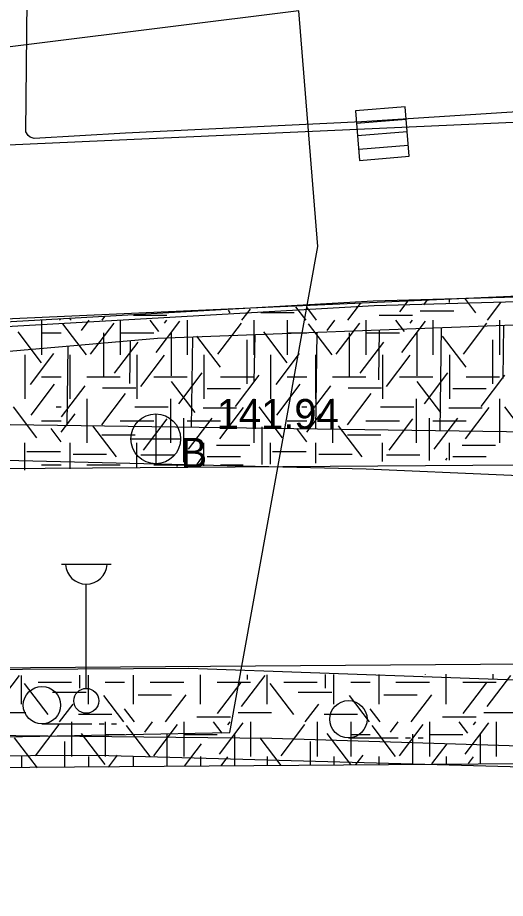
# Model space of a CAD drawing. Extents: x 419101 to 420177, y 4451541 to 4452254.
# Drawn here: x 419957.95 to 419977.57, y 4452075.24 to 4452110.65 of the extents above; entities that cross this region are included whole.
import ezdxf

# ---------------------------------------------------------------- set-up
doc = ezdxf.new("R2010")
doc.units = 0
for name, color, linetype in [('2_KADASTRO', 7, 'Continuous'), ('3_HALİHAZIR', 7, 'Continuous'), ('Level 41', 7, 'Continuous'), ('Level 62', 7, 'Continuous')]:
    doc.layers.add(name, color=color, linetype=linetype)

msp = doc.modelspace()

# ---------------------------------------------------------------- linework, layer by layer
at = {"layer": '2_KADASTRO'}
msp.add_lwpolyline([(419895.245, 4452064.6), (419899.647, 4452066.075), (419914.063, 4452071.373), (419937.295, 4452081.341), (419966.485, 4452081.915), (419970.023, 4452101.452), (419969.26, 4452110.932), (419905.492, 4452102.981), (419884.819, 4452098.899), (419887.067, 4452080.026)], close=True, dxfattribs=at)
at = {"layer": '3_HALİHAZIR'}
for p, q in [((419973.533, 4452107.072), (419971.539, 4452106.907)), ((419973.533, 4452107.072), (419971.539, 4452106.907)), ((419973.698, 4452105.079), (419973.533, 4452107.072)), ((419973.698, 4452105.079), (419973.533, 4452107.072)), ((419971.539, 4452106.907), (419971.705, 4452104.913)), ((419971.539, 4452106.907), (419971.705, 4452104.913)), ((419971.581, 4452106.404), (419973.574, 4452106.569)), ((419971.622, 4452105.91), (419973.615, 4452106.075)), ((419971.667, 4452105.364), (419973.66, 4452105.529)), ((419971.705, 4452104.913), (419973.698, 4452105.079)), ((419971.705, 4452104.913), (419973.698, 4452105.079)), ((419974.987, 4452098.191), (419974.929, 4452094.037)), ((419977.489, 4452098.283), (419977.459, 4452096.142)), ((419967.483, 4452097.915), (419967.456, 4452096.029)), ((419969.984, 4452098.007), (419969.929, 4452094.107)), ((419972.486, 4452098.099), (419972.457, 4452096.085)), ((419962.479, 4452097.674), (419962.454, 4452095.944)), ((419964.981, 4452097.823), (419964.93, 4452094.178)), ((419959.975, 4452097.454), (419959.93, 4452094.248)), ((419963.504, 4452094.716), (419963.504, 4452092.716)), ((419962.504, 4452093.716), (419964.504, 4452093.716)), ((419959.71, 4452088.683), (419961.71, 4452088.683)), ((419960.71, 4452083.683), (419960.71, 4452087.876)), ((419958.928, 4452082.259), (419960.928, 4452082.259)), ((419961.228, 4452082.259), (419961.428, 4452082.259)), ((419961.728, 4452082.259), (419961.928, 4452082.259)), ((419971.254, 4452081.693), (419973.254, 4452081.693)), ((419973.554, 4452081.693), (419973.754, 4452081.693)), ((419974.054, 4452081.693), (419974.254, 4452081.693))]:
    msp.add_line(p, q, dxfattribs=at)
for points in [[(419958.611, 4452105.787), (419958.449, 4452105.844), (419958.373, 4452105.908), (419958.285, 4452106.058), (419958.401, 4452117.99), (419958.138, 4452126.106), (419958.326, 4452137.283), (419958.444, 4452147.862), (419958.434, 4452156.966)], [(419988.49, 4452149.396), (419987.246, 4452142.911), (419985.654, 4452133.506), (419984.487, 4452127.837), (419983.894, 4452124.171), (419983.285, 4452120.396), (419982.216, 4452112.439), (419981.779, 4452110.763), (419981.001, 4452108.836), (419980.5, 4452108.069), (419979.862, 4452107.406), (419979.453, 4452107.122), (419979.084, 4452106.934), (419971.779, 4452106.465), (419962.289, 4452106.011), (419958.611, 4452105.787)], [(420074.562, 4452093.815), (420056.445, 4452095.651), (420041.154, 4452097.091), (420029.757, 4452098.034), (420014.6, 4452098.967), (419997.99, 4452099.54), (419988.081, 4452099.696), (419972.247, 4452099.258), (419956.029, 4452098.325)], [(419872.807, 4452088.615), (419884.787, 4452090.312), (419901.933, 4452092.492), (419920.003, 4452094.471), (419934.331, 4452096.004), (419945.199, 4452097.137), (419956.073, 4452098.149), (419972.291, 4452099.082), (419988.124, 4452099.52), (419998.034, 4452099.365), (420014.644, 4452098.792), (420029.801, 4452097.859), (420041.198, 4452096.916), (420056.489, 4452095.476), (420074.606, 4452093.64), (420093.088, 4452091.819), (420114.816, 4452089.516), (420134.895, 4452087.309), (420138.196, 4452086.996)], [(419876.583, 4452088.298), (419876.484, 4452089.01), (419898.195, 4452091.768), (419915.389, 4452093.343), (419938.462, 4452095.561), (419963.579, 4452097.771), (419977.902, 4452098.298), (419988.583, 4452098.629), (420002.852, 4452098.427), (420017.059, 4452097.968), (420032.6, 4452097.026), (420049.067, 4452095.362), (420068.803, 4452093.489), (420090.614, 4452091.194), (420111.027, 4452088.153), (420133.125, 4452083.94), (420141.392, 4452082.3)], [(420135.558, 4452071.647), (420107.421, 4452078.187), (420078.063, 4452083.68), (420048.348, 4452088.116), (420025.656, 4452090.959), (419994.642, 4452093.378), (419977.616, 4452093.999), (419955.737, 4452094.308), (419936.114, 4452093.681), (419909.921, 4452091.928), (419886.286, 4452089.425), (419876.583, 4452088.298)], [(419871.901, 4452087.295), (419899.944, 4452090.612), (419926.497, 4452092.357), (419954.629, 4452092.932), (419971.972, 4452092.507), (419994.113, 4452091.548), (420012.102, 4452090.301), (420038.431, 4452087.644), (420055.346, 4452085.5), (420080.464, 4452081.285), (420115.239, 4452073.432), (420134.059, 4452068.53)], [(419685.337, 4452041.692), (419721.116, 4452049.512), (419735.648, 4452052.343), (419765.479, 4452058.976), (419803.77, 4452068.263), (419832.047, 4452073.915), (419846.386, 4452076.213), (419872.445, 4452079.756), (419890.897, 4452081.604), (419918.22, 4452083.688), (419940.3, 4452084.348), (419964.834, 4452084.5), (419985.907, 4452083.744), (420007.786, 4452082.528), (420026.8, 4452080.84), (420043.753, 4452078.768), (420062.038, 4452076.118), (420071.621, 4452074.582), (420083.274, 4452072.498), (420096.362, 4452069.786), (420110.248, 4452066.758), (420131.153, 4452061.533)], [(419735.648, 4452051.626), (419753.553, 4452055.59), (419787.947, 4452062.745), (419808.073, 4452066.552), (419824.886, 4452070.062), (419854.612, 4452074.925), (419884.543, 4452078.525), (419901.898, 4452079.94), (419924.67, 4452081.354), (419942.421, 4452081.953), (419968.17, 4452081.676), (419988.581, 4452081.052), (420004.314, 4452080.488), (420031.297, 4452077.697), (420044.224, 4452076.353)], [(420130.319, 4452058.874), (420099.984, 4452065.656), (420072.202, 4452070.958), (420055.64, 4452073.507), (420025.092, 4452077.298), (420002.523, 4452079.399), (419980.202, 4452080.467), (419961.133, 4452080.98), (419937.08, 4452080.859), (419919.004, 4452080.188), (419891.691, 4452078.364), (419876.797, 4452076.948), (419851.634, 4452073.702), (419829.209, 4452070.106), (419805.618, 4452065.288), (419784.55, 4452060.931), (419759.717, 4452055.949), (419735.794, 4452051.092), (419717.945, 4452047.292), (419699.497, 4452043.236), (419686.012, 4452039.946)]]:
    msp.add_lwpolyline(points, dxfattribs=at)
for centre, radius in [((419963.504, 4452093.716), 1), ((419958.928, 4452083.009), 0.75), ((419960.71, 4452083.183), 0.5), ((419971.254, 4452082.443), 0.75)]:
    msp.add_circle(centre, radius, dxfattribs=at)
msp.add_arc((419960.71, 4452088.713), 0.837, 183.298, 356.9072, dxfattribs=at)
at = {"layer": 'Level 41'}
for p, q in [((419973.32, 4452098.82), (419973.655, 4452099.261)), ((419974.28, 4452099.099), (419974.433, 4452099.301)), ((419975.316, 4452099.196), (419975.316, 4452099.346)), ((419976.383, 4452098.785), (419975.932, 4452099.378)), ((419966.504, 4452098.785), (419966.425, 4452098.889)), ((419966.97, 4452098.487), (419967.311, 4452098.935)), ((419969.553, 4452098.487), (419969.141, 4452099.029)), ((419969.976, 4452098.487), (419969.582, 4452099.005)), ((419971.229, 4452098.487), (419971.742, 4452099.163)), ((419972.63, 4452099.196), (419972.63, 4452099.208)), ((419976.849, 4452098.487), (419977.386, 4452099.193)), ((419959.674, 4452098.487), (419959.634, 4452098.54)), ((419960.097, 4452098.487), (419960.041, 4452098.561)), ((419961.35, 4452098.487), (419961.462, 4452098.634)), ((419962.612, 4452098.693), (419963.955, 4452098.693)), ((419967.726, 4452098.799), (419969.069, 4452098.799)), ((419972.491, 4452098.693), (419973.834, 4452098.693)), ((419974.143, 4452098.868), (419975.486, 4452098.868)), ((419958.915, 4452098.487), (419958.915, 4452097.089)), ((419958.915, 4452098.487), (419958.915, 4452097.089)), ((419960.724, 4452097.089), (419959.775, 4452098.339)), ((419960.513, 4452098.07), (419960.83, 4452098.487)), ((419960.884, 4452097.124), (419961.833, 4452098.374)), ((419962.079, 4452098.487), (419962.079, 4452097.089)), ((419963.628, 4452098.035), (419963.284, 4452098.487)), ((419963.521, 4452097.193), (419964.471, 4452098.443)), ((419963.854, 4452098.367), (419963.945, 4452098.487)), ((419964.765, 4452098.487), (419964.765, 4452097.089)), ((419965.998, 4452097.124), (419966.947, 4452098.374)), ((419967.451, 4452098.487), (419967.451, 4452097.089)), ((419968.794, 4452098.487), (419968.794, 4452097.089)), ((419968.794, 4452098.487), (419968.794, 4452097.089)), ((419970.603, 4452097.089), (419969.654, 4452098.339)), ((419970.392, 4452098.07), (419970.709, 4452098.487)), ((419970.763, 4452097.124), (419971.712, 4452098.374)), ((419971.958, 4452098.487), (419971.958, 4452097.089)), ((419973.507, 4452098.035), (419973.163, 4452098.487)), ((419973.4, 4452097.193), (419974.35, 4452098.443)), ((419973.733, 4452098.367), (419973.824, 4452098.487)), ((419974.644, 4452098.487), (419974.644, 4452097.089)), ((419975.877, 4452097.124), (419976.826, 4452098.374)), ((419977.33, 4452098.487), (419977.33, 4452097.089)), ((419958.916, 4452096.773), (419957.967, 4452098.022)), ((419958.915, 4452097.973), (419959.703, 4452097.973)), ((419961.404, 4452097.985), (419961.404, 4452096.218)), ((419962.079, 4452097.973), (419963.422, 4452097.973)), ((419964.121, 4452098.02), (419964.121, 4452096.253)), ((419966.105, 4452096.598), (419965.156, 4452097.847)), ((419968.795, 4452096.773), (419967.846, 4452098.022)), ((419968.794, 4452097.973), (419969.582, 4452097.973)), ((419971.283, 4452097.985), (419971.283, 4452096.218)), ((419971.958, 4452097.973), (419973.301, 4452097.973)), ((419974, 4452098.02), (419974, 4452096.253)), ((419975.984, 4452096.598), (419975.035, 4452097.847)), ((419961.844, 4452096.352), (419962.793, 4452097.602)), ((419967.169, 4452097.699), (419967.169, 4452095.932)), ((419971.723, 4452096.352), (419972.672, 4452097.602)), ((419977.048, 4452097.699), (419977.048, 4452095.932)), ((419958.464, 4452095.896), (419959.413, 4452097.146)), ((419968.343, 4452095.896), (419969.292, 4452097.146)), ((419958.244, 4452097.089), (419958.244, 4452095.322)), ((419958.244, 4452097.089), (419958.244, 4452095.322)), ((419960.065, 4452095.322), (419960.065, 4452097.089)), ((419962.751, 4452097.089), (419962.751, 4452095.322)), ((419962.91, 4452095.827), (419963.859, 4452097.077)), ((419965.437, 4452097.089), (419965.437, 4452095.322)), ((419968.123, 4452097.089), (419968.123, 4452095.322)), ((419968.123, 4452097.089), (419968.123, 4452095.322)), ((419969.944, 4452095.322), (419969.944, 4452097.089)), ((419972.63, 4452097.089), (419972.63, 4452095.322)), ((419972.789, 4452095.827), (419973.738, 4452097.077)), ((419975.316, 4452097.089), (419975.316, 4452095.322)), ((419958.915, 4452096.205), (419959.703, 4452096.205)), ((419960.736, 4452096.205), (419962.079, 4452096.205)), ((419963.422, 4452096.205), (419964.765, 4452096.205)), ((419964.427, 4452095.126), (419965.378, 4452096.375)), ((419966.108, 4452096.205), (419967.451, 4452096.205)), ((419966.718, 4452095.021), (419967.667, 4452096.271)), ((419968.794, 4452096.205), (419969.582, 4452096.205)), ((419970.615, 4452096.205), (419971.958, 4452096.205)), ((419973.301, 4452096.205), (419974.644, 4452096.205)), ((419974.306, 4452095.126), (419975.257, 4452096.375)), ((419975.987, 4452096.205), (419977.33, 4452096.205)), ((419976.597, 4452095.021), (419977.546, 4452096.271)), ((419958.49, 4452094.67), (419959.44, 4452095.919)), ((419959.713, 4452094.601), (419960.662, 4452095.85)), ((419961.36, 4452095.771), (419962.703, 4452095.771)), ((419965.093, 4452094.776), (419964.143, 4452096.025)), ((419965.568, 4452095.735), (419966.911, 4452095.735)), ((419968.369, 4452094.67), (419969.319, 4452095.919)), ((419969.592, 4452094.601), (419970.541, 4452095.85)), ((419971.239, 4452095.771), (419972.582, 4452095.771)), ((419974.972, 4452094.776), (419974.022, 4452096.025)), ((419975.447, 4452095.735), (419976.79, 4452095.735)), ((419961.338, 4452094.284), (419962.287, 4452095.534)), ((419971.217, 4452094.284), (419972.166, 4452095.534)), ((419958.729, 4452093.758), (419957.78, 4452095.007)), ((419959.499, 4452094.998), (419959.703, 4452094.998)), ((419960.736, 4452095.322), (419960.736, 4452093.555)), ((419962.666, 4452094.998), (419964.009, 4452094.998)), ((419964.094, 4452095.322), (419964.094, 4452093.555)), ((419967.451, 4452095.322), (419967.451, 4452093.555)), ((419968.608, 4452093.758), (419967.659, 4452095.007)), ((419969.378, 4452094.998), (419969.582, 4452094.998)), ((419970.615, 4452095.322), (419970.615, 4452093.555)), ((419972.545, 4452094.998), (419973.888, 4452094.998)), ((419973.973, 4452095.322), (419973.973, 4452093.555)), ((419977.33, 4452095.322), (419977.33, 4452093.555)), ((419978.487, 4452093.758), (419977.538, 4452095.007)), ((419959.703, 4452093.992), (419960.262, 4452094.728)), ((419965.408, 4452094.965), (419966.751, 4452094.965)), ((419966.078, 4452093.724), (419967.028, 4452094.974)), ((419969.582, 4452093.992), (419970.141, 4452094.728)), ((419975.287, 4452094.965), (419976.63, 4452094.965)), ((419975.957, 4452093.724), (419976.907, 4452094.974)), ((419958.915, 4452094.438), (419959.703, 4452094.438)), ((419962.079, 4452094.438), (419963.422, 4452094.438)), ((419963.015, 4452093.268), (419963.965, 4452094.518)), ((419964.626, 4452094.55), (419964.626, 4452092.782)), ((419964.765, 4452094.438), (419966.108, 4452094.438)), ((419964.826, 4452093.304), (419965.775, 4452094.553)), ((419968.794, 4452094.438), (419969.582, 4452094.438)), ((419971.958, 4452094.438), (419973.301, 4452094.438)), ((419972.894, 4452093.268), (419973.844, 4452094.518)), ((419974.505, 4452094.55), (419974.505, 4452092.85)), ((419974.644, 4452094.438), (419975.987, 4452094.438)), ((419974.705, 4452093.304), (419975.654, 4452094.553)), ((419959.703, 4452093.598), (419959.297, 4452094.132)), ((419961.923, 4452092.987), (419960.974, 4452094.237)), ((419967.769, 4452094.2), (419967.769, 4452092.689)), ((419969.582, 4452093.598), (419969.176, 4452094.132)), ((419971.802, 4452092.987), (419970.853, 4452094.237)), ((419961.333, 4452093.878), (419962.676, 4452093.878)), ((419971.212, 4452093.878), (419972.555, 4452093.878)), ((419958.244, 4452092.461), (419958.244, 4452093.555)), ((419960.065, 4452092.505), (419960.065, 4452093.555)), ((419962.751, 4452092.569), (419962.751, 4452093.555)), ((419965.437, 4452092.633), (419965.437, 4452093.555)), ((419965.942, 4452093.457), (419967.285, 4452093.457)), ((419968.123, 4452092.697), (419968.123, 4452093.555)), ((419969.944, 4452092.741), (419969.944, 4452093.555)), ((419972.63, 4452092.805), (419972.63, 4452093.555)), ((419975.316, 4452092.864), (419975.316, 4452093.555)), ((419975.821, 4452093.457), (419977.164, 4452093.457)), ((419958.326, 4452093.212), (419959.669, 4452093.212)), ((419960.188, 4452093.106), (419961.531, 4452093.106)), ((419962.905, 4452093.072), (419964.248, 4452093.072)), ((419965.111, 4452092.625), (419965.35, 4452092.94)), ((419965.568, 4452093.001), (419966.911, 4452093.001)), ((419968.205, 4452093.212), (419969.548, 4452093.212)), ((419970.067, 4452093.106), (419971.41, 4452093.106)), ((419972.784, 4452093.072), (419974.127, 4452093.072)), ((419975.173, 4452092.866), (419975.229, 4452092.94)), ((419975.447, 4452093.001), (419976.79, 4452093.001)), ((419958.915, 4452092.671), (419959.703, 4452092.671)), ((419960.736, 4452092.671), (419962.079, 4452092.671)), ((419963.422, 4452092.671), (419964.765, 4452092.671)), ((419964.35, 4452092.607), (419964.39, 4452092.66)), ((419966.108, 4452092.671), (419967.02, 4452092.671)), ((419957.072, 4452082.951), (419958.021, 4452084.201)), ((419958.108, 4452083.048), (419958.108, 4452084.202)), ((419960.44, 4452084.209), (419960.44, 4452083.693)), ((419960.794, 4452083.048), (419960.794, 4452084.21)), ((419962.615, 4452083.048), (419962.615, 4452084.215)), ((419965.301, 4452083.048), (419965.301, 4452084.223)), ((419966.951, 4452082.951), (419967.9, 4452084.201)), ((419967.176, 4452084.229), (419967.176, 4452084.043)), ((419967.987, 4452083.048), (419967.987, 4452084.231)), ((419970.319, 4452084.238), (419970.319, 4452083.693)), ((419970.673, 4452083.048), (419970.673, 4452084.24)), ((419972.494, 4452083.048), (419972.494, 4452084.245)), ((419974.352, 4452084.248), (419974.35, 4452084.251)), ((419975.18, 4452083.048), (419975.18, 4452084.253)), ((419976.83, 4452082.951), (419977.779, 4452084.201)), ((419977.055, 4452084.259), (419977.055, 4452084.043)), ((419959.175, 4452082.637), (419958.225, 4452083.886)), ((419958.779, 4452083.932), (419960.122, 4452083.932)), ((419961.465, 4452083.932), (419962.253, 4452083.932)), ((419963.286, 4452083.932), (419964.629, 4452083.932)), ((419965.972, 4452083.932), (419967.315, 4452083.932)), ((419965.991, 4452082.672), (419966.94, 4452083.921)), ((419969.054, 4452082.637), (419968.104, 4452083.886)), ((419968.658, 4452083.932), (419970.001, 4452083.932)), ((419971.344, 4452083.932), (419972.132, 4452083.932)), ((419973.165, 4452083.932), (419974.508, 4452083.932)), ((419975.851, 4452083.932), (419977.194, 4452083.932)), ((419975.87, 4452082.672), (419976.819, 4452083.921)), ((419959.358, 4452083.525), (419960.701, 4452083.525)), ((419962.224, 4452082.339), (419961.422, 4452083.395)), ((419962.792, 4452083.421), (419964.134, 4452083.421)), ((419963.9, 4452082.339), (419964.729, 4452083.43)), ((419969.237, 4452083.525), (419970.58, 4452083.525)), ((419972.103, 4452082.339), (419971.301, 4452083.395)), ((419972.671, 4452083.421), (419974.013, 4452083.421)), ((419973.779, 4452082.339), (419974.608, 4452083.43)), ((419959.641, 4452082.339), (419960.178, 4452083.045)), ((419969.52, 4452082.339), (419970.057, 4452083.045)), ((419956.935, 4452082.72), (419958.278, 4452082.72)), ((419960.397, 4452082.651), (419961.74, 4452082.651)), ((419962.647, 4452082.339), (419962.253, 4452082.857)), ((419966.814, 4452082.72), (419968.157, 4452082.72)), ((419970.276, 4452082.651), (419971.619, 4452082.651)), ((419972.526, 4452082.339), (419972.132, 4452082.857)), ((419976.693, 4452082.72), (419978.036, 4452082.72)), ((419960.122, 4452082.339), (419960.122, 4452080.941)), ((419961.465, 4452082.339), (419961.465, 4452080.941)), ((419961.465, 4452082.339), (419961.465, 4452080.941)), ((419963.063, 4452081.922), (419963.38, 4452082.339)), ((419964.629, 4452082.339), (419964.629, 4452080.941)), ((419965.162, 4452082.545), (419966.505, 4452082.545)), ((419966.178, 4452081.887), (419965.834, 4452082.339)), ((419966.071, 4452081.045), (419967.021, 4452082.295)), ((419966.404, 4452082.219), (419966.495, 4452082.339)), ((419967.315, 4452082.339), (419967.315, 4452080.941)), ((419970.001, 4452082.339), (419970.001, 4452080.941)), ((419971.344, 4452082.339), (419971.344, 4452080.941)), ((419971.344, 4452082.339), (419971.344, 4452080.941)), ((419972.942, 4452081.922), (419973.259, 4452082.339)), ((419974.508, 4452082.339), (419974.508, 4452080.941)), ((419975.041, 4452082.545), (419976.384, 4452082.545)), ((419976.057, 4452081.887), (419975.713, 4452082.339)), ((419975.95, 4452081.045), (419976.9, 4452082.295)), ((419976.283, 4452082.219), (419976.374, 4452082.339)), ((419977.194, 4452082.339), (419977.194, 4452080.941)), ((419958.669, 4452080.976), (419959.618, 4452082.226)), ((419963.274, 4452080.941), (419962.325, 4452082.191)), ((419963.434, 4452080.976), (419964.383, 4452082.226)), ((419968.548, 4452080.976), (419969.497, 4452082.226)), ((419973.153, 4452080.941), (419972.204, 4452082.191)), ((419973.313, 4452080.976), (419974.262, 4452082.226)), ((419958.744, 4452080.492), (419957.827, 4452081.699)), ((419959.84, 4452081.551), (419959.84, 4452080.502)), ((419961.466, 4452080.625), (419960.517, 4452081.874)), ((419961.465, 4452081.825), (419962.253, 4452081.825)), ((419963.954, 4452081.837), (419963.954, 4452080.543)), ((419964.629, 4452081.825), (419965.972, 4452081.825)), ((419966.671, 4452081.872), (419966.671, 4452080.57)), ((419968.55, 4452080.588), (419967.706, 4452081.699)), ((419969.719, 4452081.551), (419969.719, 4452080.6)), ((419971.345, 4452080.625), (419970.396, 4452081.874)), ((419971.344, 4452081.825), (419972.132, 4452081.825)), ((419973.833, 4452081.837), (419973.833, 4452080.64)), ((419974.508, 4452081.825), (419975.851, 4452081.825)), ((419976.55, 4452081.872), (419976.55, 4452080.667)), ((419964.657, 4452080.55), (419965.343, 4452081.454)), ((419974.61, 4452080.648), (419975.222, 4452081.454)), ((419958.108, 4452080.941), (419958.108, 4452080.485)), ((419960.794, 4452080.941), (419960.794, 4452080.512)), ((419960.794, 4452080.941), (419960.794, 4452080.512)), ((419961.6, 4452080.52), (419961.963, 4452080.998)), ((419962.615, 4452080.53), (419962.615, 4452080.941)), ((419965.301, 4452080.941), (419965.301, 4452080.556)), ((419966.132, 4452080.564), (419966.409, 4452080.929)), ((419967.987, 4452080.941), (419967.987, 4452080.583)), ((419970.673, 4452080.941), (419970.673, 4452080.609)), ((419970.673, 4452080.941), (419970.673, 4452080.609)), ((419971.553, 4452080.618), (419971.842, 4452080.998)), ((419972.494, 4452080.627), (419972.494, 4452080.941)), ((419975.18, 4452080.941), (419975.18, 4452080.653)), ((419976.085, 4452080.662), (419976.288, 4452080.929))]:
    msp.add_line(p, q, dxfattribs=at)
at = {"layer": 'Level 62'}
for p, q in [((419991.051, 4452100.038), (419954.572, 4452098.402)), ((419978.175, 4452092.662), (419925.806, 4452092.271))]:
    msp.add_line(p, q, dxfattribs=at)
for points in [[(419778.559, 4452073.442), (419871.018, 4452094.011), (419927.586, 4452102.757), (419954.258, 4452105.395), (419990.737, 4452107.031), (420025.741, 4452105.666), (420096.573, 4452098.597), (420139.444, 4452096.916)], [(420044.147, 4452079.514), (420019.09, 4452081.991), (419978.38, 4452084.658), (419925.866, 4452084.271), (419901.987, 4452083.137), (419855.505, 4452078.181), (419817.002, 4452071.695), (419774.097, 4452062.15)], [(419774.105, 4452058.056), (419817.769, 4452067.77), (419856.05, 4452074.22), (419902.295, 4452079.151), (419925.976, 4452080.274), (419978.264, 4452080.663), (420018.737, 4452078.006), (420043.532, 4452075.554)]]:
    msp.add_lwpolyline(points, dxfattribs=at)

# ---------------------------------------------------------------- texts
at = {"layer": '3_HALİHAZIR'}
msp.add_text('141.94 ', height=1.2, rotation=359.9979, dxfattribs=at).set_placement((419965.955, 4452094.118))
msp.add_text('B', height=1.2, dxfattribs=at).set_placement((419964.504, 4452092.555))

doc.saveas('drawing.dxf')
